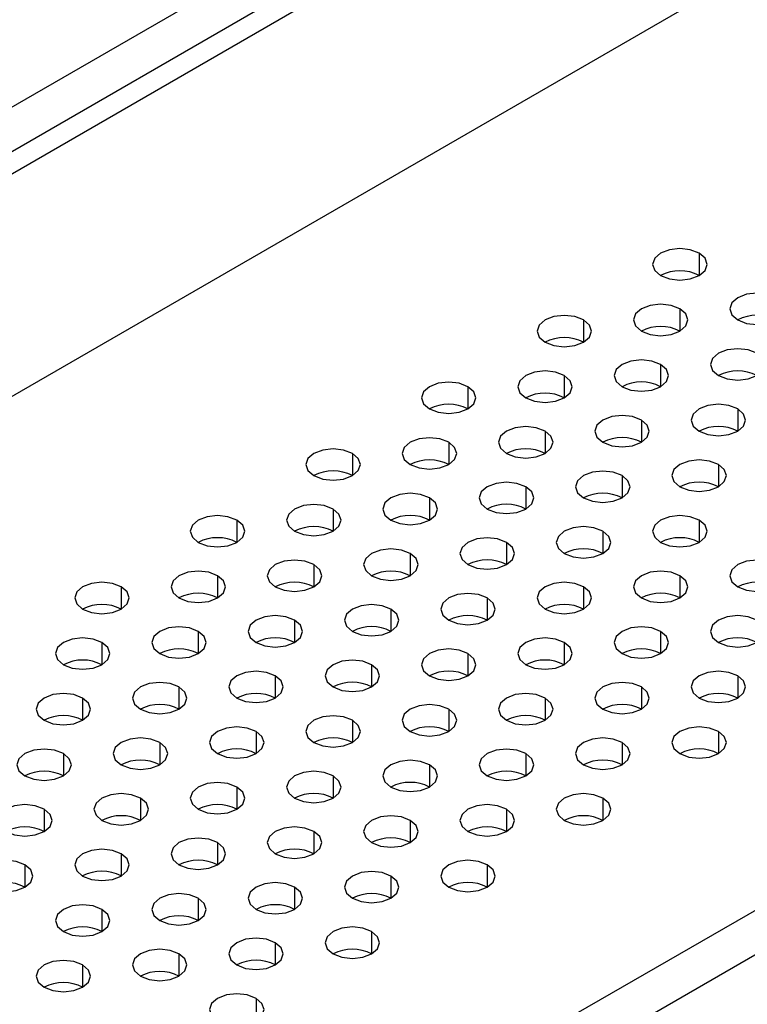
# Model space of a CAD drawing. Header units: millimetres. Extents: x 0 to 1118, y 0 to 864.
# Tile 416 of 438: x 1001.22 to 1003.89, y 699.69 to 703.3. Entities that reach past the tile are written whole.
import ezdxf

# ---------------------------------------------------------------- set-up
doc = ezdxf.new("R2010")
doc.units = ezdxf.units.MM

msp = doc.modelspace()

# ---------------------------------------------------------------- linework, layer by layer
at = {"color": 7, "linetype": 'Continuous', "lineweight": 25}
for p, q in [((1010.8293, 708.3799), (936.3002, 665.3552)), ((1010.9, 708.3391), (936.3709, 665.3144)), ((1011.1121, 707.645), (936.1588, 664.3754)), ((1014.0395, 705.8734), (939.2276, 662.6854)), ((1014.1102, 705.7509), (939.2983, 662.5629)), ((1002.1665, 703.5423), (1000.8687, 702.7931))]:
    msp.add_line(p, q, dxfattribs=at)
at = {"color": 8, "linetype": 'Continuous', "lineweight": 25}
for p, q in [((1003.7158, 702.4445), (1003.7158, 702.3629)), ((1003.6451, 702.2404), (1003.6451, 702.1587)), ((1003.2915, 702.1996), (1003.2915, 702.1179)), ((1003.5744, 702.0363), (1003.5744, 701.9546)), ((1003.2208, 701.9955), (1003.2208, 701.9138)), ((1002.8672, 701.9546), (1002.8672, 701.873)), ((1003.8572, 701.873), (1003.8572, 701.7914)), ((1003.5036, 701.8322), (1003.5036, 701.7505)), ((1003.1501, 701.7914), (1003.1501, 701.7097)), ((1002.7965, 701.7505), (1002.7965, 701.6689)), ((1002.443, 701.7097), (1002.443, 701.6281)), ((1003.7865, 701.6689), (1003.7865, 701.5873)), ((1003.4329, 701.6281), (1003.4329, 701.5464)), ((1003.0794, 701.5873), (1003.0794, 701.5056)), ((1002.7258, 701.5464), (1002.7258, 701.4648)), ((1002.3723, 701.5056), (1002.3723, 701.424)), ((1002.0187, 701.4648), (1002.0187, 701.3832)), ((1003.7158, 701.4648), (1003.7158, 701.3832)), ((1003.3622, 701.424), (1003.3622, 701.3423)), ((1003.0087, 701.3832), (1003.0087, 701.3015)), ((1002.6551, 701.3423), (1002.6551, 701.2607)), ((1002.3016, 701.3015), (1002.3016, 701.2199)), ((1001.948, 701.2607), (1001.948, 701.1791)), ((1003.6451, 701.2607), (1003.6451, 701.1791)), ((1001.5945, 701.2199), (1001.5945, 701.1382)), ((1003.2915, 701.2199), (1003.2915, 701.1382)), ((1002.938, 701.1791), (1002.938, 701.0974)), ((1002.5844, 701.1382), (1002.5844, 701.0566)), ((1002.2308, 701.0974), (1002.2308, 701.0158)), ((1001.8773, 701.0566), (1001.8773, 700.975)), ((1003.5744, 701.0566), (1003.5744, 700.975)), ((1001.5237, 701.0158), (1001.5237, 700.9341)), ((1003.2208, 701.0158), (1003.2208, 700.9341)), ((1002.8672, 700.975), (1002.8672, 700.8933)), ((1002.5137, 700.9341), (1002.5137, 700.8525)), ((1002.1601, 700.8933), (1002.1601, 700.8117)), ((1003.8572, 700.8933), (1003.8572, 700.8117)), ((1001.8066, 700.8525), (1001.8066, 700.7709)), ((1003.5036, 700.8525), (1003.5036, 700.7709)), ((1001.453, 700.8117), (1001.453, 700.73)), ((1003.1501, 700.8117), (1003.1501, 700.73)), ((1002.7965, 700.7709), (1002.7965, 700.6892)), ((1002.443, 700.73), (1002.443, 700.6484)), ((1002.0894, 700.6892), (1002.0894, 700.6076)), ((1003.7865, 700.6892), (1003.7865, 700.6076)), ((1001.7359, 700.6484), (1001.7359, 700.5668)), ((1003.4329, 700.6484), (1003.4329, 700.5668)), ((1001.3823, 700.6076), (1001.3823, 700.5259)), ((1003.0794, 700.6076), (1003.0794, 700.5259)), ((1002.7258, 700.5668), (1002.7258, 700.4851)), ((1002.3723, 700.5259), (1002.3723, 700.4443)), ((1002.0187, 700.4851), (1002.0187, 700.4035)), ((1001.6652, 700.4443), (1001.6652, 700.3627)), ((1003.3622, 700.4443), (1003.3622, 700.3627)), ((1001.3116, 700.4035), (1001.3116, 700.3218)), ((1003.0087, 700.4035), (1003.0087, 700.3218)), ((1002.6551, 700.3627), (1002.6551, 700.281)), ((1002.3016, 700.3218), (1002.3016, 700.2402)), ((1001.948, 700.281), (1001.948, 700.1994)), ((1001.5945, 700.2402), (1001.5945, 700.1585)), ((1001.2409, 700.1994), (1001.2409, 700.1177)), ((1002.938, 700.1994), (1002.938, 700.1177)), ((1002.5844, 700.1585), (1002.5844, 700.0769)), ((1002.2308, 700.1177), (1002.2308, 700.0361)), ((1001.8773, 700.0769), (1001.8773, 699.9953)), ((1001.5237, 700.0361), (1001.5237, 699.9544)), ((1002.5137, 699.9544), (1002.5137, 699.8728)), ((1002.1601, 699.9136), (1002.1601, 699.832)), ((1001.8066, 699.8728), (1001.8066, 699.7912)), ((1001.453, 699.832), (1001.453, 699.7503)), ((1002.0894, 699.7095), (1002.0894, 699.6279))]:
    msp.add_line(p, q, dxfattribs=at)
at = {"color": 7, "linetype": 'Continuous', "lineweight": 25, "flags": 128}
for points in [[(1003.7158, 702.4445), (1003.6833, 702.457), (1003.6451, 702.4614), (1003.6068, 702.457), (1003.5744, 702.4445), (1003.5527, 702.4258), (1003.5451, 702.4037), (1003.5527, 702.3816), (1003.5744, 702.3629)], [(1003.5744, 702.3629), (1003.6068, 702.3503), (1003.6451, 702.3459), (1003.6833, 702.3503), (1003.7158, 702.3629), (1003.7375, 702.3816), (1003.7451, 702.4037), (1003.7375, 702.4258), (1003.7158, 702.4445)], [(1003.9986, 702.2812), (1003.9662, 702.2937), (1003.9279, 702.2981), (1003.8896, 702.2937), (1003.8572, 702.2812), (1003.8355, 702.2625), (1003.8279, 702.2404), (1003.8355, 702.2183), (1003.8572, 702.1996)], [(1003.8572, 702.1996), (1003.8896, 702.1871), (1003.9279, 702.1827), (1003.9662, 702.1871), (1003.9986, 702.1996), (1004.0203, 702.2183), (1004.0279, 702.2404), (1004.0203, 702.2625), (1003.9986, 702.2812)], [(1003.6451, 702.2404), (1003.6126, 702.2529), (1003.5744, 702.2573), (1003.5361, 702.2529), (1003.5036, 702.2404), (1003.482, 702.2217), (1003.4744, 702.1996), (1003.482, 702.1775), (1003.5036, 702.1587)], [(1003.5036, 702.1587), (1003.5361, 702.1462), (1003.5744, 702.1418), (1003.6126, 702.1462), (1003.6451, 702.1587), (1003.6667, 702.1775), (1003.6744, 702.1996), (1003.6667, 702.2217), (1003.6451, 702.2404)], [(1003.2915, 702.1996), (1003.2591, 702.2121), (1003.2208, 702.2165), (1003.1825, 702.2121), (1003.1501, 702.1996), (1003.1284, 702.1808), (1003.1208, 702.1587), (1003.1284, 702.1367), (1003.1501, 702.1179)], [(1003.1501, 702.1179), (1003.1825, 702.1054), (1003.2208, 702.101), (1003.2591, 702.1054), (1003.2915, 702.1179), (1003.3132, 702.1367), (1003.3208, 702.1587), (1003.3132, 702.1808), (1003.2915, 702.1996)], [(1003.9279, 702.0771), (1003.8955, 702.0896), (1003.8572, 702.094), (1003.8189, 702.0896), (1003.7865, 702.0771), (1003.7648, 702.0584), (1003.7572, 702.0363), (1003.7648, 702.0142), (1003.7865, 701.9955)], [(1003.5744, 702.0363), (1003.5419, 702.0488), (1003.5036, 702.0532), (1003.4654, 702.0488), (1003.4329, 702.0363), (1003.4113, 702.0176), (1003.4036, 701.9955), (1003.4113, 701.9734), (1003.4329, 701.9546)], [(1003.7865, 701.9955), (1003.8189, 701.983), (1003.8572, 701.9786), (1003.8955, 701.983), (1003.9279, 701.9955), (1003.9496, 702.0142), (1003.9572, 702.0363), (1003.9496, 702.0584), (1003.9279, 702.0771)], [(1003.2208, 701.9955), (1003.1884, 702.008), (1003.1501, 702.0124), (1003.1118, 702.008), (1003.0794, 701.9955), (1003.0577, 701.9767), (1003.0501, 701.9546), (1003.0577, 701.9326), (1003.0794, 701.9138)], [(1003.4329, 701.9546), (1003.4654, 701.9421), (1003.5036, 701.9377), (1003.5419, 701.9421), (1003.5744, 701.9546), (1003.596, 701.9734), (1003.6036, 701.9955), (1003.596, 702.0176), (1003.5744, 702.0363)], [(1002.8672, 701.9546), (1002.8348, 701.9672), (1002.7965, 701.9716), (1002.7583, 701.9672), (1002.7258, 701.9546), (1002.7041, 701.9359), (1002.6965, 701.9138), (1002.7041, 701.8917), (1002.7258, 701.873)], [(1003.0794, 701.9138), (1003.1118, 701.9013), (1003.1501, 701.8969), (1003.1884, 701.9013), (1003.2208, 701.9138), (1003.2425, 701.9326), (1003.2501, 701.9546), (1003.2425, 701.9767), (1003.2208, 701.9955)], [(1002.7258, 701.873), (1002.7583, 701.8605), (1002.7965, 701.8561), (1002.8348, 701.8605), (1002.8672, 701.873), (1002.8889, 701.8917), (1002.8965, 701.9138), (1002.8889, 701.9359), (1002.8672, 701.9546)], [(1003.8572, 701.873), (1003.8248, 701.8855), (1003.7865, 701.8899), (1003.7482, 701.8855), (1003.7158, 701.873), (1003.6941, 701.8543), (1003.6865, 701.8322), (1003.6941, 701.8101), (1003.7158, 701.7914)], [(1003.7158, 701.7914), (1003.7482, 701.7789), (1003.7865, 701.7745), (1003.8248, 701.7789), (1003.8572, 701.7914), (1003.8789, 701.8101), (1003.8865, 701.8322), (1003.8789, 701.8543), (1003.8572, 701.873)], [(1003.5036, 701.8322), (1003.4712, 701.8447), (1003.4329, 701.8491), (1003.3947, 701.8447), (1003.3622, 701.8322), (1003.3405, 701.8135), (1003.3329, 701.7914), (1003.3405, 701.7693), (1003.3622, 701.7505)], [(1003.3622, 701.7505), (1003.3947, 701.738), (1003.4329, 701.7336), (1003.4712, 701.738), (1003.5036, 701.7505), (1003.5253, 701.7693), (1003.5329, 701.7914), (1003.5253, 701.8135), (1003.5036, 701.8322)], [(1003.1501, 701.7914), (1003.1176, 701.8039), (1003.0794, 701.8083), (1003.0411, 701.8039), (1003.0087, 701.7914), (1002.987, 701.7726), (1002.9794, 701.7505), (1002.987, 701.7285), (1003.0087, 701.7097)], [(1003.0087, 701.7097), (1003.0411, 701.6972), (1003.0794, 701.6928), (1003.1176, 701.6972), (1003.1501, 701.7097), (1003.1718, 701.7285), (1003.1794, 701.7505), (1003.1718, 701.7726), (1003.1501, 701.7914)], [(1002.7965, 701.7505), (1002.7641, 701.7631), (1002.7258, 701.7675), (1002.6876, 701.7631), (1002.6551, 701.7505), (1002.6334, 701.7318), (1002.6258, 701.7097), (1002.6334, 701.6876), (1002.6551, 701.6689)], [(1002.443, 701.7097), (1002.4105, 701.7222), (1002.3723, 701.7266), (1002.334, 701.7222), (1002.3016, 701.7097), (1002.2799, 701.691), (1002.2723, 701.6689), (1002.2799, 701.6468), (1002.3016, 701.6281)], [(1002.6551, 701.6689), (1002.6876, 701.6564), (1002.7258, 701.652), (1002.7641, 701.6564), (1002.7965, 701.6689), (1002.8182, 701.6876), (1002.8258, 701.7097), (1002.8182, 701.7318), (1002.7965, 701.7505)], [(1002.3016, 701.6281), (1002.334, 701.6156), (1002.3723, 701.6112), (1002.4105, 701.6156), (1002.443, 701.6281), (1002.4647, 701.6468), (1002.4723, 701.6689), (1002.4647, 701.691), (1002.443, 701.7097)], [(1003.7865, 701.6689), (1003.754, 701.6814), (1003.7158, 701.6858), (1003.6775, 701.6814), (1003.6451, 701.6689), (1003.6234, 701.6502), (1003.6158, 701.6281), (1003.6234, 701.606), (1003.6451, 701.5873)], [(1003.6451, 701.5873), (1003.6775, 701.5747), (1003.7158, 701.5704), (1003.754, 701.5747), (1003.7865, 701.5873), (1003.8082, 701.606), (1003.8158, 701.6281), (1003.8082, 701.6502), (1003.7865, 701.6689)], [(1003.4329, 701.6281), (1003.4005, 701.6406), (1003.3622, 701.645), (1003.324, 701.6406), (1003.2915, 701.6281), (1003.2698, 701.6094), (1003.2622, 701.5873), (1003.2698, 701.5652), (1003.2915, 701.5464)], [(1003.2915, 701.5464), (1003.324, 701.5339), (1003.3622, 701.5295), (1003.4005, 701.5339), (1003.4329, 701.5464), (1003.4546, 701.5652), (1003.4622, 701.5873), (1003.4546, 701.6094), (1003.4329, 701.6281)], [(1003.0794, 701.5873), (1003.0469, 701.5998), (1003.0087, 701.6042), (1002.9704, 701.5998), (1002.938, 701.5873), (1002.9163, 701.5685), (1002.9087, 701.5464), (1002.9163, 701.5244), (1002.938, 701.5056)], [(1002.938, 701.5056), (1002.9704, 701.4931), (1003.0087, 701.4887), (1003.0469, 701.4931), (1003.0794, 701.5056), (1003.1011, 701.5244), (1003.1087, 701.5464), (1003.1011, 701.5685), (1003.0794, 701.5873)], [(1002.7258, 701.5464), (1002.6934, 701.559), (1002.6551, 701.5634), (1002.6168, 701.559), (1002.5844, 701.5464), (1002.5627, 701.5277), (1002.5551, 701.5056), (1002.5627, 701.4835), (1002.5844, 701.4648)], [(1002.5844, 701.4648), (1002.6168, 701.4523), (1002.6551, 701.4479), (1002.6934, 701.4523), (1002.7258, 701.4648), (1002.7475, 701.4835), (1002.7551, 701.5056), (1002.7475, 701.5277), (1002.7258, 701.5464)], [(1002.3723, 701.5056), (1002.3398, 701.5181), (1002.3016, 701.5225), (1002.2633, 701.5181), (1002.2308, 701.5056), (1002.2092, 701.4869), (1002.2016, 701.4648), (1002.2092, 701.4427), (1002.2308, 701.424)], [(1002.2308, 701.424), (1002.2633, 701.4115), (1002.3016, 701.4071), (1002.3398, 701.4115), (1002.3723, 701.424), (1002.3939, 701.4427), (1002.4016, 701.4648), (1002.3939, 701.4869), (1002.3723, 701.5056)], [(1002.0187, 701.4648), (1001.9863, 701.4773), (1001.948, 701.4817), (1001.9097, 701.4773), (1001.8773, 701.4648), (1001.8556, 701.4461), (1001.848, 701.424), (1001.8556, 701.4019), (1001.8773, 701.3832)], [(1003.7158, 701.4648), (1003.6833, 701.4773), (1003.6451, 701.4817), (1003.6068, 701.4773), (1003.5744, 701.4648), (1003.5527, 701.4461), (1003.5451, 701.424), (1003.5527, 701.4019), (1003.5744, 701.3832)], [(1001.8773, 701.3832), (1001.9097, 701.3706), (1001.948, 701.3663), (1001.9863, 701.3706), (1002.0187, 701.3832), (1002.0404, 701.4019), (1002.048, 701.424), (1002.0404, 701.4461), (1002.0187, 701.4648)], [(1003.3622, 701.424), (1003.3298, 701.4365), (1003.2915, 701.4409), (1003.2532, 701.4365), (1003.2208, 701.424), (1003.1991, 701.4053), (1003.1915, 701.3832), (1003.1991, 701.3611), (1003.2208, 701.3423)], [(1003.5744, 701.3832), (1003.6068, 701.3706), (1003.6451, 701.3663), (1003.6833, 701.3706), (1003.7158, 701.3832), (1003.7375, 701.4019), (1003.7451, 701.424), (1003.7375, 701.4461), (1003.7158, 701.4648)], [(1003.0087, 701.3832), (1002.9762, 701.3957), (1002.938, 701.4001), (1002.8997, 701.3957), (1002.8672, 701.3832), (1002.8456, 701.3644), (1002.838, 701.3423), (1002.8456, 701.3202), (1002.8672, 701.3015)], [(1003.2208, 701.3423), (1003.2532, 701.3298), (1003.2915, 701.3254), (1003.3298, 701.3298), (1003.3622, 701.3423), (1003.3839, 701.3611), (1003.3915, 701.3832), (1003.3839, 701.4053), (1003.3622, 701.424)], [(1002.6551, 701.3423), (1002.6227, 701.3549), (1002.5844, 701.3592), (1002.5461, 701.3549), (1002.5137, 701.3423), (1002.492, 701.3236), (1002.4844, 701.3015), (1002.492, 701.2794), (1002.5137, 701.2607)], [(1002.8672, 701.3015), (1002.8997, 701.289), (1002.938, 701.2846), (1002.9762, 701.289), (1003.0087, 701.3015), (1003.0303, 701.3202), (1003.038, 701.3423), (1003.0303, 701.3644), (1003.0087, 701.3832)], [(1002.5137, 701.2607), (1002.5461, 701.2482), (1002.5844, 701.2438), (1002.6227, 701.2482), (1002.6551, 701.2607), (1002.6768, 701.2794), (1002.6844, 701.3015), (1002.6768, 701.3236), (1002.6551, 701.3423)], [(1002.3016, 701.3015), (1002.2691, 701.314), (1002.2308, 701.3184), (1002.1926, 701.314), (1002.1601, 701.3015), (1002.1385, 701.2828), (1002.1308, 701.2607), (1002.1385, 701.2386), (1002.1601, 701.2199)], [(1002.1601, 701.2199), (1002.1926, 701.2074), (1002.2308, 701.203), (1002.2691, 701.2074), (1002.3016, 701.2199), (1002.3232, 701.2386), (1002.3308, 701.2607), (1002.3232, 701.2828), (1002.3016, 701.3015)], [(1003.9986, 701.3015), (1003.9662, 701.314), (1003.9279, 701.3184), (1003.8896, 701.314), (1003.8572, 701.3015), (1003.8355, 701.2828), (1003.8279, 701.2607), (1003.8355, 701.2386), (1003.8572, 701.2199)], [(1003.8572, 701.2199), (1003.8896, 701.2074), (1003.9279, 701.203), (1003.9662, 701.2074), (1003.9986, 701.2199), (1004.0203, 701.2386), (1004.0279, 701.2607), (1004.0203, 701.2828), (1003.9986, 701.3015)], [(1001.948, 701.2607), (1001.9156, 701.2732), (1001.8773, 701.2776), (1001.839, 701.2732), (1001.8066, 701.2607), (1001.7849, 701.242), (1001.7773, 701.2199), (1001.7849, 701.1978), (1001.8066, 701.1791)], [(1001.8066, 701.1791), (1001.839, 701.1665), (1001.8773, 701.1622), (1001.9156, 701.1665), (1001.948, 701.1791), (1001.9697, 701.1978), (1001.9773, 701.2199), (1001.9697, 701.242), (1001.948, 701.2607)], [(1003.6451, 701.2607), (1003.6126, 701.2732), (1003.5744, 701.2776), (1003.5361, 701.2732), (1003.5036, 701.2607), (1003.482, 701.242), (1003.4744, 701.2199), (1003.482, 701.1978), (1003.5036, 701.1791)], [(1003.5036, 701.1791), (1003.5361, 701.1665), (1003.5744, 701.1622), (1003.6126, 701.1665), (1003.6451, 701.1791), (1003.6667, 701.1978), (1003.6744, 701.2199), (1003.6667, 701.242), (1003.6451, 701.2607)], [(1001.5945, 701.2199), (1001.562, 701.2324), (1001.5237, 701.2368), (1001.4855, 701.2324), (1001.453, 701.2199), (1001.4314, 701.2012), (1001.4237, 701.1791), (1001.4314, 701.157), (1001.453, 701.1382)], [(1001.453, 701.1382), (1001.4855, 701.1257), (1001.5237, 701.1213), (1001.562, 701.1257), (1001.5945, 701.1382), (1001.6161, 701.157), (1001.6237, 701.1791), (1001.6161, 701.2012), (1001.5945, 701.2199)], [(1003.2915, 701.2199), (1003.2591, 701.2324), (1003.2208, 701.2368), (1003.1825, 701.2324), (1003.1501, 701.2199), (1003.1284, 701.2012), (1003.1208, 701.1791), (1003.1284, 701.157), (1003.1501, 701.1382)], [(1003.1501, 701.1382), (1003.1825, 701.1257), (1003.2208, 701.1213), (1003.2591, 701.1257), (1003.2915, 701.1382), (1003.3132, 701.157), (1003.3208, 701.1791), (1003.3132, 701.2012), (1003.2915, 701.2199)], [(1002.938, 701.1791), (1002.9055, 701.1916), (1002.8672, 701.196), (1002.829, 701.1916), (1002.7965, 701.1791), (1002.7749, 701.1603), (1002.7672, 701.1382), (1002.7749, 701.1161), (1002.7965, 701.0974)], [(1002.7965, 701.0974), (1002.829, 701.0849), (1002.8672, 701.0805), (1002.9055, 701.0849), (1002.938, 701.0974), (1002.9596, 701.1161), (1002.9672, 701.1382), (1002.9596, 701.1603), (1002.938, 701.1791)], [(1002.5844, 701.1382), (1002.552, 701.1508), (1002.5137, 701.1551), (1002.4754, 701.1508), (1002.443, 701.1382), (1002.4213, 701.1195), (1002.4137, 701.0974), (1002.4213, 701.0753), (1002.443, 701.0566)], [(1002.2308, 701.0974), (1002.1984, 701.1099), (1002.1601, 701.1143), (1002.1219, 701.1099), (1002.0894, 701.0974), (1002.0678, 701.0787), (1002.0601, 701.0566), (1002.0678, 701.0345), (1002.0894, 701.0158)], [(1002.443, 701.0566), (1002.4754, 701.0441), (1002.5137, 701.0397), (1002.552, 701.0441), (1002.5844, 701.0566), (1002.6061, 701.0753), (1002.6137, 701.0974), (1002.6061, 701.1195), (1002.5844, 701.1382)], [(1003.9279, 701.0974), (1003.8955, 701.1099), (1003.8572, 701.1143), (1003.8189, 701.1099), (1003.7865, 701.0974), (1003.7648, 701.0787), (1003.7572, 701.0566), (1003.7648, 701.0345), (1003.7865, 701.0158)], [(1001.8773, 701.0566), (1001.8449, 701.0691), (1001.8066, 701.0735), (1001.7683, 701.0691), (1001.7359, 701.0566), (1001.7142, 701.0379), (1001.7066, 701.0158), (1001.7142, 700.9937), (1001.7359, 700.975)], [(1002.0894, 701.0158), (1002.1219, 701.0033), (1002.1601, 700.9989), (1002.1984, 701.0033), (1002.2308, 701.0158), (1002.2525, 701.0345), (1002.2601, 701.0566), (1002.2525, 701.0787), (1002.2308, 701.0974)], [(1003.5744, 701.0566), (1003.5419, 701.0691), (1003.5036, 701.0735), (1003.4654, 701.0691), (1003.4329, 701.0566), (1003.4113, 701.0379), (1003.4036, 701.0158), (1003.4113, 700.9937), (1003.4329, 700.975)], [(1003.7865, 701.0158), (1003.8189, 701.0033), (1003.8572, 700.9989), (1003.8955, 701.0033), (1003.9279, 701.0158), (1003.9496, 701.0345), (1003.9572, 701.0566), (1003.9496, 701.0787), (1003.9279, 701.0974)], [(1001.5237, 701.0158), (1001.4913, 701.0283), (1001.453, 701.0327), (1001.4148, 701.0283), (1001.3823, 701.0158), (1001.3606, 700.997), (1001.353, 700.975), (1001.3606, 700.9529), (1001.3823, 700.9341)], [(1001.7359, 700.975), (1001.7683, 700.9624), (1001.8066, 700.958), (1001.8449, 700.9624), (1001.8773, 700.975), (1001.899, 700.9937), (1001.9066, 701.0158), (1001.899, 701.0379), (1001.8773, 701.0566)], [(1003.2208, 701.0158), (1003.1884, 701.0283), (1003.1501, 701.0327), (1003.1118, 701.0283), (1003.0794, 701.0158), (1003.0577, 700.997), (1003.0501, 700.975), (1003.0577, 700.9529), (1003.0794, 700.9341)], [(1003.4329, 700.975), (1003.4654, 700.9624), (1003.5036, 700.958), (1003.5419, 700.9624), (1003.5744, 700.975), (1003.596, 700.9937), (1003.6036, 701.0158), (1003.596, 701.0379), (1003.5744, 701.0566)], [(1001.3823, 700.9341), (1001.4148, 700.9216), (1001.453, 700.9172), (1001.4913, 700.9216), (1001.5237, 700.9341), (1001.5454, 700.9529), (1001.553, 700.975), (1001.5454, 700.997), (1001.5237, 701.0158)], [(1003.0794, 700.9341), (1003.1118, 700.9216), (1003.1501, 700.9172), (1003.1884, 700.9216), (1003.2208, 700.9341), (1003.2425, 700.9529), (1003.2501, 700.975), (1003.2425, 700.997), (1003.2208, 701.0158)], [(1002.8672, 700.975), (1002.8348, 700.9875), (1002.7965, 700.9919), (1002.7583, 700.9875), (1002.7258, 700.975), (1002.7041, 700.9562), (1002.6965, 700.9341), (1002.7041, 700.912), (1002.7258, 700.8933)], [(1002.7258, 700.8933), (1002.7583, 700.8808), (1002.7965, 700.8764), (1002.8348, 700.8808), (1002.8672, 700.8933), (1002.8889, 700.912), (1002.8965, 700.9341), (1002.8889, 700.9562), (1002.8672, 700.975)], [(1002.5137, 700.9341), (1002.4812, 700.9467), (1002.443, 700.951), (1002.4047, 700.9467), (1002.3723, 700.9341), (1002.3506, 700.9154), (1002.343, 700.8933), (1002.3506, 700.8712), (1002.3723, 700.8525)], [(1002.3723, 700.8525), (1002.4047, 700.84), (1002.443, 700.8356), (1002.4812, 700.84), (1002.5137, 700.8525), (1002.5354, 700.8712), (1002.543, 700.8933), (1002.5354, 700.9154), (1002.5137, 700.9341)], [(1002.1601, 700.8933), (1002.1277, 700.9058), (1002.0894, 700.9102), (1002.0512, 700.9058), (1002.0187, 700.8933), (1001.997, 700.8746), (1001.9894, 700.8525), (1001.997, 700.8304), (1002.0187, 700.8117)], [(1002.0187, 700.8117), (1002.0512, 700.7992), (1002.0894, 700.7948), (1002.1277, 700.7992), (1002.1601, 700.8117), (1002.1818, 700.8304), (1002.1894, 700.8525), (1002.1818, 700.8746), (1002.1601, 700.8933)], [(1003.8572, 700.8933), (1003.8248, 700.9058), (1003.7865, 700.9102), (1003.7482, 700.9058), (1003.7158, 700.8933), (1003.6941, 700.8746), (1003.6865, 700.8525), (1003.6941, 700.8304), (1003.7158, 700.8117)], [(1003.7158, 700.8117), (1003.7482, 700.7992), (1003.7865, 700.7948), (1003.8248, 700.7992), (1003.8572, 700.8117), (1003.8789, 700.8304), (1003.8865, 700.8525), (1003.8789, 700.8746), (1003.8572, 700.8933)], [(1001.8066, 700.8525), (1001.7741, 700.865), (1001.7359, 700.8694), (1001.6976, 700.865), (1001.6652, 700.8525), (1001.6435, 700.8338), (1001.6359, 700.8117), (1001.6435, 700.7896), (1001.6652, 700.7709)], [(1001.6652, 700.7709), (1001.6976, 700.7583), (1001.7359, 700.7539), (1001.7741, 700.7583), (1001.8066, 700.7709), (1001.8283, 700.7896), (1001.8359, 700.8117), (1001.8283, 700.8338), (1001.8066, 700.8525)], [(1003.5036, 700.8525), (1003.4712, 700.865), (1003.4329, 700.8694), (1003.3947, 700.865), (1003.3622, 700.8525), (1003.3405, 700.8338), (1003.3329, 700.8117), (1003.3405, 700.7896), (1003.3622, 700.7709)], [(1003.3622, 700.7709), (1003.3947, 700.7583), (1003.4329, 700.7539), (1003.4712, 700.7583), (1003.5036, 700.7709), (1003.5253, 700.7896), (1003.5329, 700.8117), (1003.5253, 700.8338), (1003.5036, 700.8525)], [(1001.453, 700.8117), (1001.4206, 700.8242), (1001.3823, 700.8286), (1001.3441, 700.8242), (1001.3116, 700.8117), (1001.2899, 700.7929), (1001.2823, 700.7709), (1001.2899, 700.7488), (1001.3116, 700.73)], [(1003.1501, 700.8117), (1003.1176, 700.8242), (1003.0794, 700.8286), (1003.0411, 700.8242), (1003.0087, 700.8117), (1002.987, 700.7929), (1002.9794, 700.7709), (1002.987, 700.7488), (1003.0087, 700.73)], [(1001.3116, 700.73), (1001.3441, 700.7175), (1001.3823, 700.7131), (1001.4206, 700.7175), (1001.453, 700.73), (1001.4747, 700.7488), (1001.4823, 700.7709), (1001.4747, 700.7929), (1001.453, 700.8117)], [(1002.7965, 700.7709), (1002.7641, 700.7834), (1002.7258, 700.7878), (1002.6876, 700.7834), (1002.6551, 700.7709), (1002.6334, 700.7521), (1002.6258, 700.73), (1002.6334, 700.7079), (1002.6551, 700.6892)], [(1003.0087, 700.73), (1003.0411, 700.7175), (1003.0794, 700.7131), (1003.1176, 700.7175), (1003.1501, 700.73), (1003.1718, 700.7488), (1003.1794, 700.7709), (1003.1718, 700.7929), (1003.1501, 700.8117)], [(1002.443, 700.73), (1002.4105, 700.7425), (1002.3723, 700.7469), (1002.334, 700.7425), (1002.3016, 700.73), (1002.2799, 700.7113), (1002.2723, 700.6892), (1002.2799, 700.6671), (1002.3016, 700.6484)], [(1002.6551, 700.6892), (1002.6876, 700.6767), (1002.7258, 700.6723), (1002.7641, 700.6767), (1002.7965, 700.6892), (1002.8182, 700.7079), (1002.8258, 700.73), (1002.8182, 700.7521), (1002.7965, 700.7709)], [(1002.3016, 700.6484), (1002.334, 700.6359), (1002.3723, 700.6315), (1002.4105, 700.6359), (1002.443, 700.6484), (1002.4647, 700.6671), (1002.4723, 700.6892), (1002.4647, 700.7113), (1002.443, 700.73)], [(1002.0894, 700.6892), (1002.057, 700.7017), (1002.0187, 700.7061), (1001.9804, 700.7017), (1001.948, 700.6892), (1001.9263, 700.6705), (1001.9187, 700.6484), (1001.9263, 700.6263), (1001.948, 700.6076)], [(1001.948, 700.6076), (1001.9804, 700.5951), (1002.0187, 700.5907), (1002.057, 700.5951), (1002.0894, 700.6076), (1002.1111, 700.6263), (1002.1187, 700.6484), (1002.1111, 700.6705), (1002.0894, 700.6892)], [(1003.7865, 700.6892), (1003.754, 700.7017), (1003.7158, 700.7061), (1003.6775, 700.7017), (1003.6451, 700.6892), (1003.6234, 700.6705), (1003.6158, 700.6484), (1003.6234, 700.6263), (1003.6451, 700.6076)], [(1003.6451, 700.6076), (1003.6775, 700.5951), (1003.7158, 700.5907), (1003.754, 700.5951), (1003.7865, 700.6076), (1003.8082, 700.6263), (1003.8158, 700.6484), (1003.8082, 700.6705), (1003.7865, 700.6892)], [(1001.7359, 700.6484), (1001.7034, 700.6609), (1001.6652, 700.6653), (1001.6269, 700.6609), (1001.5945, 700.6484), (1001.5728, 700.6297), (1001.5652, 700.6076), (1001.5728, 700.5855), (1001.5945, 700.5668)], [(1001.5945, 700.5668), (1001.6269, 700.5542), (1001.6652, 700.5498), (1001.7034, 700.5542), (1001.7359, 700.5668), (1001.7576, 700.5855), (1001.7652, 700.6076), (1001.7576, 700.6297), (1001.7359, 700.6484)], [(1003.4329, 700.6484), (1003.4005, 700.6609), (1003.3622, 700.6653), (1003.324, 700.6609), (1003.2915, 700.6484), (1003.2698, 700.6297), (1003.2622, 700.6076), (1003.2698, 700.5855), (1003.2915, 700.5668)], [(1003.2915, 700.5668), (1003.324, 700.5542), (1003.3622, 700.5498), (1003.4005, 700.5542), (1003.4329, 700.5668), (1003.4546, 700.5855), (1003.4622, 700.6076), (1003.4546, 700.6297), (1003.4329, 700.6484)], [(1001.3823, 700.6076), (1001.3499, 700.6201), (1001.3116, 700.6245), (1001.2733, 700.6201), (1001.2409, 700.6076), (1001.2192, 700.5888), (1001.2116, 700.5668), (1001.2192, 700.5447), (1001.2409, 700.5259)], [(1001.2409, 700.5259), (1001.2733, 700.5134), (1001.3116, 700.509), (1001.3499, 700.5134), (1001.3823, 700.5259), (1001.404, 700.5447), (1001.4116, 700.5668), (1001.404, 700.5888), (1001.3823, 700.6076)], [(1003.0794, 700.6076), (1003.0469, 700.6201), (1003.0087, 700.6245), (1002.9704, 700.6201), (1002.938, 700.6076), (1002.9163, 700.5888), (1002.9087, 700.5668), (1002.9163, 700.5447), (1002.938, 700.5259)], [(1002.938, 700.5259), (1002.9704, 700.5134), (1003.0087, 700.509), (1003.0469, 700.5134), (1003.0794, 700.5259), (1003.1011, 700.5447), (1003.1087, 700.5668), (1003.1011, 700.5888), (1003.0794, 700.6076)], [(1002.7258, 700.5668), (1002.6934, 700.5793), (1002.6551, 700.5837), (1002.6168, 700.5793), (1002.5844, 700.5668), (1002.5627, 700.548), (1002.5551, 700.5259), (1002.5627, 700.5038), (1002.5844, 700.4851)], [(1002.5844, 700.4851), (1002.6168, 700.4726), (1002.6551, 700.4682), (1002.6934, 700.4726), (1002.7258, 700.4851), (1002.7475, 700.5038), (1002.7551, 700.5259), (1002.7475, 700.548), (1002.7258, 700.5668)], [(1002.3723, 700.5259), (1002.3398, 700.5384), (1002.3016, 700.5428), (1002.2633, 700.5384), (1002.2308, 700.5259), (1002.2092, 700.5072), (1002.2016, 700.4851), (1002.2092, 700.463), (1002.2308, 700.4443)], [(1002.2308, 700.4443), (1002.2633, 700.4318), (1002.3016, 700.4274), (1002.3398, 700.4318), (1002.3723, 700.4443), (1002.3939, 700.463), (1002.4016, 700.4851), (1002.3939, 700.5072), (1002.3723, 700.5259)], [(1002.0187, 700.4851), (1001.9863, 700.4976), (1001.948, 700.502), (1001.9097, 700.4976), (1001.8773, 700.4851), (1001.8556, 700.4664), (1001.848, 700.4443), (1001.8556, 700.4222), (1001.8773, 700.4035)], [(1001.6652, 700.4443), (1001.6327, 700.4568), (1001.5945, 700.4612), (1001.5562, 700.4568), (1001.5237, 700.4443), (1001.5021, 700.4256), (1001.4945, 700.4035), (1001.5021, 700.3814), (1001.5237, 700.3627)], [(1001.8773, 700.4035), (1001.9097, 700.391), (1001.948, 700.3866), (1001.9863, 700.391), (1002.0187, 700.4035), (1002.0404, 700.4222), (1002.048, 700.4443), (1002.0404, 700.4664), (1002.0187, 700.4851)], [(1003.3622, 700.4443), (1003.3298, 700.4568), (1003.2915, 700.4612), (1003.2532, 700.4568), (1003.2208, 700.4443), (1003.1991, 700.4256), (1003.1915, 700.4035), (1003.1991, 700.3814), (1003.2208, 700.3627)], [(1001.3116, 700.4035), (1001.2792, 700.416), (1001.2409, 700.4204), (1001.2026, 700.416), (1001.1702, 700.4035), (1001.1485, 700.3847), (1001.1409, 700.3627), (1001.1485, 700.3406), (1001.1702, 700.3218)], [(1001.5237, 700.3627), (1001.5562, 700.3501), (1001.5945, 700.3457), (1001.6327, 700.3501), (1001.6652, 700.3627), (1001.6868, 700.3814), (1001.6945, 700.4035), (1001.6868, 700.4256), (1001.6652, 700.4443)], [(1003.0087, 700.4035), (1002.9762, 700.416), (1002.938, 700.4204), (1002.8997, 700.416), (1002.8672, 700.4035), (1002.8456, 700.3847), (1002.838, 700.3627), (1002.8456, 700.3406), (1002.8672, 700.3218)], [(1003.2208, 700.3627), (1003.2532, 700.3501), (1003.2915, 700.3457), (1003.3298, 700.3501), (1003.3622, 700.3627), (1003.3839, 700.3814), (1003.3915, 700.4035), (1003.3839, 700.4256), (1003.3622, 700.4443)], [(1001.1702, 700.3218), (1001.2026, 700.3093), (1001.2409, 700.3049), (1001.2792, 700.3093), (1001.3116, 700.3218), (1001.3333, 700.3406), (1001.3409, 700.3627), (1001.3333, 700.3847), (1001.3116, 700.4035)], [(1002.8672, 700.3218), (1002.8997, 700.3093), (1002.938, 700.3049), (1002.9762, 700.3093), (1003.0087, 700.3218), (1003.0303, 700.3406), (1003.038, 700.3627), (1003.0303, 700.3847), (1003.0087, 700.4035)], [(1002.6551, 700.3627), (1002.6227, 700.3752), (1002.5844, 700.3796), (1002.5461, 700.3752), (1002.5137, 700.3627), (1002.492, 700.3439), (1002.4844, 700.3218), (1002.492, 700.2997), (1002.5137, 700.281)], [(1002.5137, 700.281), (1002.5461, 700.2685), (1002.5844, 700.2641), (1002.6227, 700.2685), (1002.6551, 700.281), (1002.6768, 700.2997), (1002.6844, 700.3218), (1002.6768, 700.3439), (1002.6551, 700.3627)], [(1002.3016, 700.3218), (1002.2691, 700.3343), (1002.2308, 700.3387), (1002.1926, 700.3343), (1002.1601, 700.3218), (1002.1385, 700.3031), (1002.1308, 700.281), (1002.1385, 700.2589), (1002.1601, 700.2402)], [(1002.1601, 700.2402), (1002.1926, 700.2277), (1002.2308, 700.2233), (1002.2691, 700.2277), (1002.3016, 700.2402), (1002.3232, 700.2589), (1002.3308, 700.281), (1002.3232, 700.3031), (1002.3016, 700.3218)], [(1001.948, 700.281), (1001.9156, 700.2935), (1001.8773, 700.2979), (1001.839, 700.2935), (1001.8066, 700.281), (1001.7849, 700.2623), (1001.7773, 700.2402), (1001.7849, 700.2181), (1001.8066, 700.1994)], [(1001.8066, 700.1994), (1001.839, 700.1869), (1001.8773, 700.1825), (1001.9156, 700.1869), (1001.948, 700.1994), (1001.9697, 700.2181), (1001.9773, 700.2402), (1001.9697, 700.2623), (1001.948, 700.281)], [(1001.5945, 700.2402), (1001.562, 700.2527), (1001.5237, 700.2571), (1001.4855, 700.2527), (1001.453, 700.2402), (1001.4314, 700.2215), (1001.4237, 700.1994), (1001.4314, 700.1773), (1001.453, 700.1585)], [(1001.453, 700.1585), (1001.4855, 700.146), (1001.5237, 700.1416), (1001.562, 700.146), (1001.5945, 700.1585), (1001.6161, 700.1773), (1001.6237, 700.1994), (1001.6161, 700.2215), (1001.5945, 700.2402)], [(1001.2409, 700.1994), (1001.2085, 700.2119), (1001.1702, 700.2163), (1001.1319, 700.2119), (1001.0995, 700.1994), (1001.0778, 700.1806), (1001.0702, 700.1585), (1001.0778, 700.1365), (1001.0995, 700.1177)], [(1002.938, 700.1994), (1002.9055, 700.2119), (1002.8672, 700.2163), (1002.829, 700.2119), (1002.7965, 700.1994), (1002.7749, 700.1806), (1002.7672, 700.1585), (1002.7749, 700.1365), (1002.7965, 700.1177)], [(1001.0995, 700.1177), (1001.1319, 700.1052), (1001.1702, 700.1008), (1001.2085, 700.1052), (1001.2409, 700.1177), (1001.2626, 700.1365), (1001.2702, 700.1585), (1001.2626, 700.1806), (1001.2409, 700.1994)], [(1002.5844, 700.1585), (1002.552, 700.1711), (1002.5137, 700.1755), (1002.4754, 700.1711), (1002.443, 700.1585), (1002.4213, 700.1398), (1002.4137, 700.1177), (1002.4213, 700.0956), (1002.443, 700.0769)], [(1002.7965, 700.1177), (1002.829, 700.1052), (1002.8672, 700.1008), (1002.9055, 700.1052), (1002.938, 700.1177), (1002.9596, 700.1365), (1002.9672, 700.1585), (1002.9596, 700.1806), (1002.938, 700.1994)], [(1002.2308, 700.1177), (1002.1984, 700.1302), (1002.1601, 700.1346), (1002.1219, 700.1302), (1002.0894, 700.1177), (1002.0678, 700.099), (1002.0601, 700.0769), (1002.0678, 700.0548), (1002.0894, 700.0361)], [(1002.443, 700.0769), (1002.4754, 700.0644), (1002.5137, 700.06), (1002.552, 700.0644), (1002.5844, 700.0769), (1002.6061, 700.0956), (1002.6137, 700.1177), (1002.6061, 700.1398), (1002.5844, 700.1585)], [(1001.8773, 700.0769), (1001.8449, 700.0894), (1001.8066, 700.0938), (1001.7683, 700.0894), (1001.7359, 700.0769), (1001.7142, 700.0582), (1001.7066, 700.0361), (1001.7142, 700.014), (1001.7359, 699.9953)], [(1002.0894, 700.0361), (1002.1219, 700.0236), (1002.1601, 700.0192), (1002.1984, 700.0236), (1002.2308, 700.0361), (1002.2525, 700.0548), (1002.2601, 700.0769), (1002.2525, 700.099), (1002.2308, 700.1177)], [(1001.7359, 699.9953), (1001.7683, 699.9828), (1001.8066, 699.9784), (1001.8449, 699.9828), (1001.8773, 699.9953), (1001.899, 700.014), (1001.9066, 700.0361), (1001.899, 700.0582), (1001.8773, 700.0769)], [(1001.5237, 700.0361), (1001.4913, 700.0486), (1001.453, 700.053), (1001.4148, 700.0486), (1001.3823, 700.0361), (1001.3606, 700.0174), (1001.353, 699.9953), (1001.3606, 699.9732), (1001.3823, 699.9544)], [(1001.3823, 699.9544), (1001.4148, 699.9419), (1001.453, 699.9375), (1001.4913, 699.9419), (1001.5237, 699.9544), (1001.5454, 699.9732), (1001.553, 699.9953), (1001.5454, 700.0174), (1001.5237, 700.0361)], [(1002.5137, 699.9544), (1002.4812, 699.967), (1002.443, 699.9714), (1002.4047, 699.967), (1002.3723, 699.9544), (1002.3506, 699.9357), (1002.343, 699.9136), (1002.3506, 699.8915), (1002.3723, 699.8728)], [(1002.3723, 699.8728), (1002.4047, 699.8603), (1002.443, 699.8559), (1002.4812, 699.8603), (1002.5137, 699.8728), (1002.5354, 699.8915), (1002.543, 699.9136), (1002.5354, 699.9357), (1002.5137, 699.9544)], [(1002.1601, 699.9136), (1002.1277, 699.9261), (1002.0894, 699.9305), (1002.0512, 699.9261), (1002.0187, 699.9136), (1001.997, 699.8949), (1001.9894, 699.8728), (1001.997, 699.8507), (1002.0187, 699.832)], [(1002.0187, 699.832), (1002.0512, 699.8195), (1002.0894, 699.8151), (1002.1277, 699.8195), (1002.1601, 699.832), (1002.1818, 699.8507), (1002.1894, 699.8728), (1002.1818, 699.8949), (1002.1601, 699.9136)], [(1001.8066, 699.8728), (1001.7741, 699.8853), (1001.7359, 699.8897), (1001.6976, 699.8853), (1001.6652, 699.8728), (1001.6435, 699.8541), (1001.6359, 699.832), (1001.6435, 699.8099), (1001.6652, 699.7912)], [(1001.453, 699.832), (1001.4206, 699.8445), (1001.3823, 699.8489), (1001.3441, 699.8445), (1001.3116, 699.832), (1001.2899, 699.8133), (1001.2823, 699.7912), (1001.2899, 699.7691), (1001.3116, 699.7503)], [(1001.6652, 699.7912), (1001.6976, 699.7787), (1001.7359, 699.7743), (1001.7741, 699.7787), (1001.8066, 699.7912), (1001.8283, 699.8099), (1001.8359, 699.832), (1001.8283, 699.8541), (1001.8066, 699.8728)], [(1001.3116, 699.7503), (1001.3441, 699.7378), (1001.3823, 699.7334), (1001.4206, 699.7378), (1001.453, 699.7503), (1001.4747, 699.7691), (1001.4823, 699.7912), (1001.4747, 699.8133), (1001.453, 699.832)], [(1002.0894, 699.7095), (1002.057, 699.722), (1002.0187, 699.7264), (1001.9804, 699.722), (1001.948, 699.7095), (1001.9263, 699.6908), (1001.9187, 699.6687), (1001.9263, 699.6466), (1001.948, 699.6279)], [(1001.948, 699.6279), (1001.9804, 699.6154), (1002.0187, 699.611), (1002.057, 699.6154), (1002.0894, 699.6279), (1002.1111, 699.6466), (1002.1187, 699.6687), (1002.1111, 699.6908), (1002.0894, 699.7095)]]:
    msp.add_lwpolyline(points, dxfattribs=at)
at = {"color": 7, "linetype": 'Continuous', "lineweight": 25}
for centre in [(1003.6451, 702.2264), (1003.9279, 702.0631), (1003.5744, 702.0223), (1003.2208, 701.9814), (1003.8572, 701.859), (1003.5036, 701.8182), (1003.1501, 701.7773), (1002.7965, 701.7365), (1003.7865, 701.6549), (1003.4329, 701.6141), (1003.0794, 701.5732), (1002.7258, 701.5324), (1002.3723, 701.4916), (1003.7158, 701.4508), (1003.3622, 701.41), (1003.0087, 701.3691), (1002.6551, 701.3283), (1002.3016, 701.2875), (1001.948, 701.2467), (1003.6451, 701.2467), (1003.2915, 701.2059), (1002.938, 701.165), (1002.5844, 701.1242), (1002.2308, 701.0834), (1003.9279, 701.0834), (1001.8773, 701.0426), (1003.5744, 701.0426), (1001.5237, 701.0018), (1003.2208, 701.0018), (1002.8672, 700.9609), (1002.5137, 700.9201), (1002.1601, 700.8793), (1003.8572, 700.8793), (1001.8066, 700.8385), (1003.5036, 700.8385), (1001.453, 700.7976), (1003.1501, 700.7976), (1002.7965, 700.7568), (1002.443, 700.716), (1002.0894, 700.6752), (1003.7865, 700.6752), (1001.7359, 700.6344), (1003.4329, 700.6344), (1001.3823, 700.5935), (1003.0794, 700.5935), (1002.7258, 700.5527), (1002.3723, 700.5119), (1002.0187, 700.4711), (1003.7158, 700.4711), (1001.6652, 700.4303), (1003.3622, 700.4303), (1001.3116, 700.3894), (1003.0087, 700.3894), (1002.6551, 700.3486), (1002.3016, 700.3078), (1001.948, 700.267), (1001.5945, 700.2262), (1003.2915, 700.2262), (1001.2409, 700.1853), (1002.938, 700.1853), (1002.5844, 700.1445), (1002.2308, 700.1037), (1001.8773, 700.0629), (1001.5237, 700.0221), (1001.1702, 699.9812), (1002.8672, 699.9812), (1002.5137, 699.9404), (1002.1601, 699.8996), (1001.8066, 699.8588), (1001.453, 699.818), (1002.443, 699.7363), (1002.0894, 699.6955), (1001.7359, 699.6547), (1001.3823, 699.6139)]:
    msp.add_arc(centre, 0.1537, 62.61, 117.3846, dxfattribs=at)

doc.saveas('drawing.dxf')
